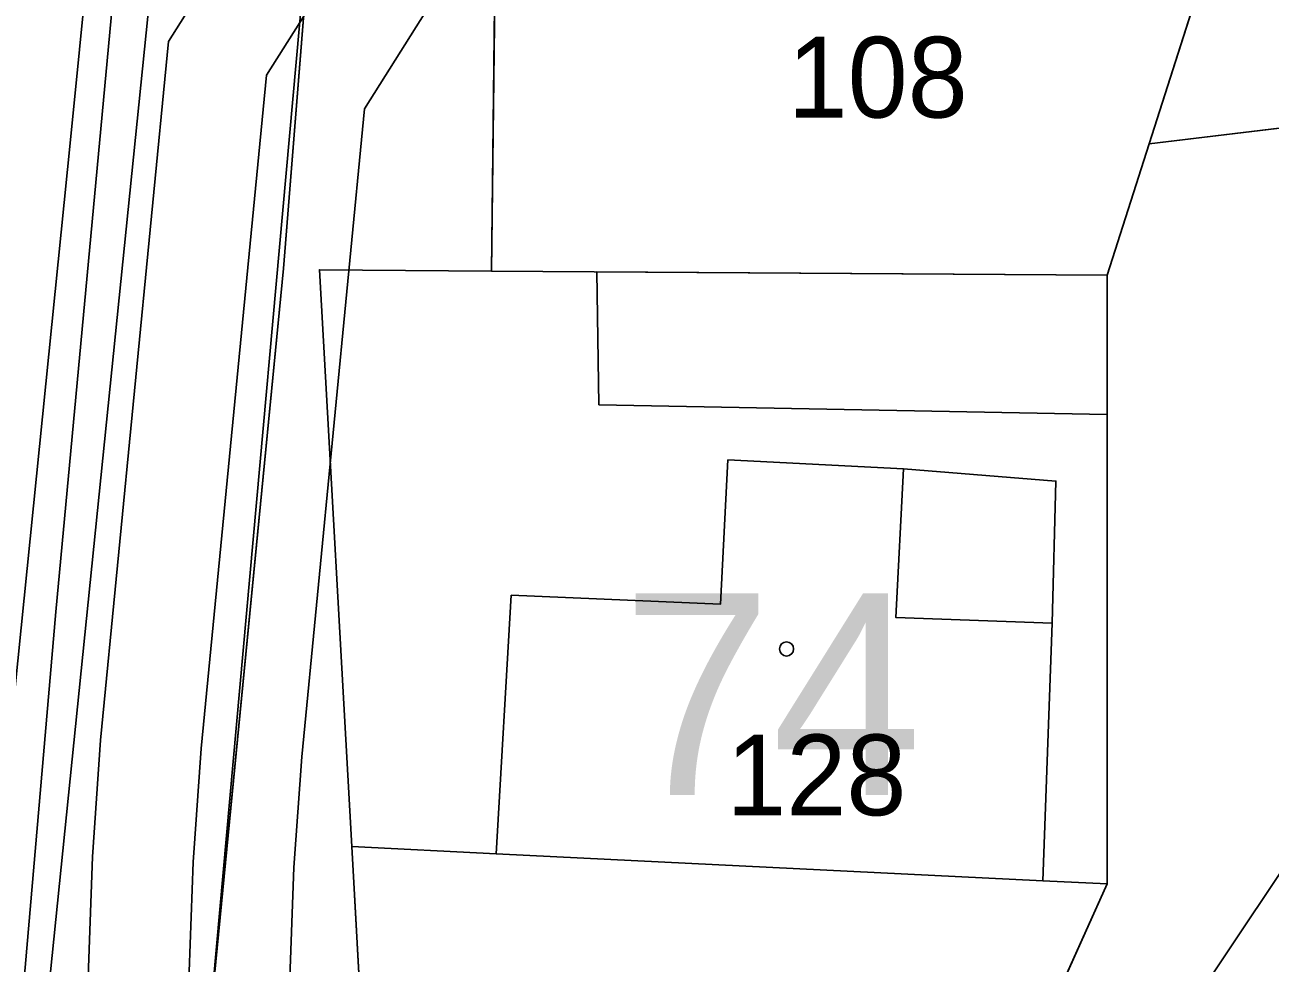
# Model space of a CAD drawing. Extents: x -706130 to -698555, y -971544 to -967260.
# Drawn here: x -704361.46 to -704330.61, y -969910.33 to -969887.09 of the extents above; entities that cross this region are included whole.
import ezdxf

# ---------------------------------------------------------------- set-up
doc = ezdxf.new("R2010")
doc.units = 0
for name, color, linetype in [('_Doplněk budov pro zastavěnost', 7, 'Continuous'), ('BPEJ I-II trida ochrany S', 7, 'Continuous'), ('Docházková izochrona - BUS S', 7, 'Continuous'), ('Docházková izochrona - VLAK N', 7, 'Continuous'), ('Kanalizace_stoka bez rozlišení N', 7, 'Continuous'), ('KN_Budovy', 7, 'Continuous'), ('KN_Budovy_cisla_domovni', 7, 'Continuous'), ('KN_Hranice_parcel', 7, 'Continuous'), ('KN_Hranice_parcel_vnitrni_kresba', 7, 'Continuous'), ('KN_Parcelni cisla', 7, 'Continuous'), ('KN_Polygon parcely', 7, 'Continuous'), ('KN_POZEMKY_13_ZASTAVENA PLOCHA', 7, 'Continuous'), ('KN_POZEMKY_14_OSTATNI PLOCHA', 7, 'Continuous'), ('KN_POZEMKY_5_ZAHRADA', 7, 'Continuous'), ('KN_VYUZITI_16_ostatni plocha_silnice', 7, 'Continuous'), ('KN_VYUZITI_17_ostatni plocha_ostatni komunikace', 7, 'Continuous'), ('KN_Značky budov', 7, 'Continuous'), ('Komunikace III třídy osy S', 7, 'Continuous'), ('Komunikace mistni obsluzne - osy S', 7, 'Continuous'), ('Koridor pro umístění staveb pro snižování ohrožení území povodněmi N', 7, 'Continuous'), ('Koridor pro umístění staveb pro snižování ohrožení území povodněmi N ŠRAFY', 7, 'Continuous'), ('Plochy doprava silniční - silnice III třídy S', 7, 'Continuous'), ('Plochy smíšené obytné venkovské S', 7, 'Continuous'), ('Plochy verejnych prostranstvi - komunikace ostatni S', 7, 'Continuous'), ('Plochy vodní a vodních toku_linie zatrubněný tok S', 7, 'Continuous'), ('Regulační bloky zastavěné S', 7, 'Continuous'), ('Trasy cykloturistické N', 7, 'Continuous'), ('Vodovodní řady - rozváděcí S', 7, 'Continuous'), ('VPS pro snizovani ohrozeni uzemi povodnemi_obrys N', 7, 'Continuous'), ('VPS pro snizovani ohrozeni uzemi povodnemi_plochy N', 7, 'Continuous')]:
    doc.layers.add(name, color=color, linetype=linetype)

msp = doc.modelspace()

# ---------------------------------------------------------------- linework, layer by layer
at = {"layer": '_Doplněk budov pro zastavěnost'}
for p, q in [((-704334.64, -969893.29), (-704347.284, -969893.207)), ((-704334.64, -969896.747), (-704334.64, -969893.29)), ((-704339.69, -969898.09), (-704339.88, -969901.77)), ((-704339.88, -969901.77), (-704336.01, -969901.91))]:
    msp.add_line(p, q, dxfattribs=at)
for points in [[(-704347.284, -969893.207), (-704347.235, -969896.501), (-704334.64, -969896.747)], [(-704336.01, -969901.91), (-704335.914, -969898.391), (-704339.69, -969898.09)]]:
    msp.add_lwpolyline(points, dxfattribs=at)
at = {"layer": 'BPEJ I-II trida ochrany S'}
for p, q in [((-704349.81, -969885.9), (-704349.9, -969893.19)), ((-704333.6, -969890.04), (-704329.14, -969889.5)), ((-704334.64, -969893.29), (-704333.6, -969890.04)), ((-704349.9, -969893.19), (-704334.64, -969893.29)), ((-704349.78, -969907.62), (-704353.36, -969907.44)), ((-704353.36, -969907.44), (-704352.54, -969922.21)), ((-704336.24, -969908.29), (-704349.78, -969907.62)), ((-704336.31, -969912.07), (-704334.64, -969908.37)), ((-704334.64, -969908.37), (-704336.24, -969908.29))]:
    msp.add_line(p, q, dxfattribs=at)
at = {"layer": 'Docházková izochrona - BUS S'}
msp.add_arc((-704361.829, -969946.93), 400, 155.51821, 17.33949, dxfattribs=at)
at = {"layer": 'Docházková izochrona - VLAK N'}
msp.add_circle((-704165.451, -969778.767), 800, dxfattribs=at)
at = {"layer": 'Kanalizace_stoka bez rozlišení N'}
msp.add_lwpolyline([(-704327.417, -970095.907), (-704330.185, -970067.287), (-704349.466, -970012.993), (-704358.228, -969974.444), (-704360.978, -969953.175), (-704362.313, -969925.187), (-704352.883, -969832.615), (-704354.224, -969808.307), (-704360.205, -969783.948), (-704362.825, -969750.855), (-704368.86, -969750.185), (-704369.794, -969697.897), (-704373.769, -969663.914), (-704377.96, -969638.098), (-704374.196, -969620.371), (-704406.439, -969532.54)], dxfattribs=at)
at = {"layer": 'KN_Budovy'}
msp.add_lwpolyline([(-704349.41, -969901.22), (-704349.78, -969907.62), (-704336.24, -969908.29), (-704336.01, -969901.91), (-704339.88, -969901.77), (-704339.69, -969898.09), (-704344.04, -969897.87), (-704344.22, -969901.44)], close=True, dxfattribs=at)
at = {"layer": 'KN_Hranice_parcel'}
for p, q in [((-704333.6, -969890.04), (-704331.22, -969882.58)), ((-704334.64, -969893.29), (-704333.6, -969890.04)), ((-704334.64, -969893.29), (-704349.9, -969893.19)), ((-704334.64, -969908.37), (-704334.64, -969893.29))]:
    msp.add_line(p, q, dxfattribs=at)
for points in [[(-704343.17, -969878.52), (-704349.81, -969885.9), (-704349.9, -969893.19)], [(-704353.91, -969878.85), (-704355.05, -969893.13), (-704356.96, -969912.67), (-704358.34, -969922.06), (-704358.95, -969925.78)], [(-704326.07, -969888.5), (-704329.14, -969889.5), (-704333.6, -969890.04)], [(-704349.9, -969893.19), (-704354.16, -969893.16), (-704353.36, -969907.44)], [(-704353.36, -969907.44), (-704349.78, -969907.62), (-704336.24, -969908.29), (-704334.64, -969908.37)], [(-704353.36, -969907.44), (-704352.54, -969922.21), (-704346.18, -969918.58), (-704341.71, -969915.96), (-704336.31, -969912.07), (-704334.64, -969908.37)]]:
    msp.add_lwpolyline(points, dxfattribs=at)
at = {"layer": 'KN_Hranice_parcel_vnitrni_kresba'}
for p, q in [((-704344.04, -969897.87), (-704344.22, -969901.44)), ((-704339.69, -969898.09), (-704344.04, -969897.87)), ((-704339.88, -969901.77), (-704339.69, -969898.09)), ((-704349.41, -969901.22), (-704349.78, -969907.62)), ((-704344.22, -969901.44), (-704349.41, -969901.22)), ((-704339.88, -969901.77), (-704336.01, -969901.91)), ((-704336.24, -969908.29), (-704336.01, -969901.91))]:
    msp.add_line(p, q, dxfattribs=at)
at = {"layer": 'KN_Polygon parcely'}
for points in [[(-704343.12, -970017.7), (-704349.47, -969986.98), (-704350.11, -969983.91), (-704356.97, -969958.32), (-704358.23, -969953.82), (-704360.23, -969934.2), (-704359.71, -969930.8), (-704358.95, -969925.78), (-704358.34, -969922.06), (-704356.96, -969912.67), (-704355.05, -969893.13), (-704353.91, -969878.85), (-704350.04, -969829.42), (-704358.64, -969835.49), (-704361.46, -969854.27)], [(-704353.91, -969878.85), (-704355.05, -969893.13), (-704356.96, -969912.67), (-704358.34, -969922.06), (-704358.95, -969925.78), (-704352.33, -969927.07), (-704342.26, -969941.45)], [(-704334.4, -969956.34), (-704339.52, -969934.31), (-704340.46, -969928.68), (-704341.01, -969921.44), (-704328.57, -969920.16), (-704328.59, -969912.04), (-704328.6, -969908.59), (-704328.15, -969900.78), (-704326.33, -969890.03), (-704326.07, -969888.5), (-704329.14, -969889.5), (-704333.6, -969890.04), (-704334.64, -969893.29), (-704334.64, -969908.37), (-704336.31, -969912.07), (-704341.71, -969915.96), (-704346.18, -969918.58), (-704352.54, -969922.21), (-704353.36, -969907.44), (-704354.16, -969893.16), (-704349.9, -969893.19), (-704349.81, -969885.9)]]:
    msp.add_lwpolyline(points, dxfattribs=at)
for points in [[(-704331.22, -969882.58), (-704333.6, -969890.04), (-704329.14, -969889.5), (-704326.07, -969888.5), (-704325.49, -969885.08), (-704317.89, -969862.32), (-704318.12, -969853.61), (-704323.94, -969849.17), (-704330.63, -969848.1), (-704330.35, -969849.97), (-704330.7, -969853.21), (-704331.83, -969856.86), (-704333.62, -969860.63), (-704324.66, -969850.35), (-704326.05, -969858.92), (-704327.73, -969869.18), (-704328.72, -969875.22)], [(-704349.81, -969885.9), (-704349.9, -969893.19), (-704334.64, -969893.29), (-704333.6, -969890.04), (-704331.22, -969882.58), (-704343.17, -969878.52)], [(-704334.64, -969908.37), (-704334.64, -969893.29), (-704349.9, -969893.19), (-704354.16, -969893.16), (-704353.36, -969907.44), (-704349.78, -969907.62), (-704336.24, -969908.29)], [(-704353.36, -969907.44), (-704352.54, -969922.21), (-704346.18, -969918.58), (-704341.71, -969915.96), (-704336.31, -969912.07), (-704334.64, -969908.37), (-704336.24, -969908.29), (-704349.78, -969907.62)]]:
    msp.add_lwpolyline(points, close=True, dxfattribs=at)
at = {"layer": 'KN_POZEMKY_13_ZASTAVENA PLOCHA'}
for p, q in [((-704353.36, -969907.44), (-704354.16, -969893.16)), ((-704354.16, -969893.16), (-704349.9, -969893.19)), ((-704349.9, -969893.19), (-704334.64, -969893.29)), ((-704334.64, -969893.29), (-704334.64, -969908.37)), ((-704349.78, -969907.62), (-704353.36, -969907.44)), ((-704336.24, -969908.29), (-704349.78, -969907.62)), ((-704334.64, -969908.37), (-704336.24, -969908.29))]:
    msp.add_line(p, q, dxfattribs=at)
at = {"layer": 'KN_POZEMKY_14_OSTATNI PLOCHA'}
for p, q in [((-704353.91, -969878.85), (-704355.05, -969893.13)), ((-704355.05, -969893.13), (-704353.91, -969878.85)), ((-704349.81, -969885.9), (-704349.9, -969893.19)), ((-704333.6, -969890.04), (-704329.14, -969889.5)), ((-704334.64, -969893.29), (-704333.6, -969890.04)), ((-704355.05, -969893.13), (-704356.96, -969912.67)), ((-704356.96, -969912.67), (-704355.05, -969893.13)), ((-704349.9, -969893.19), (-704354.16, -969893.16)), ((-704354.16, -969893.16), (-704353.36, -969907.44)), ((-704334.64, -969908.37), (-704334.64, -969893.29)), ((-704353.36, -969907.44), (-704352.54, -969922.21)), ((-704336.31, -969912.07), (-704334.64, -969908.37))]:
    msp.add_line(p, q, dxfattribs=at)
at = {"layer": 'KN_POZEMKY_5_ZAHRADA'}
for p, q in [((-704333.6, -969890.04), (-704331.22, -969882.58)), ((-704331.22, -969882.58), (-704333.6, -969890.04)), ((-704349.9, -969893.19), (-704349.81, -969885.9)), ((-704329.14, -969889.5), (-704333.6, -969890.04)), ((-704333.6, -969890.04), (-704334.64, -969893.29)), ((-704334.64, -969893.29), (-704349.9, -969893.19)), ((-704352.54, -969922.21), (-704353.36, -969907.44)), ((-704353.36, -969907.44), (-704349.78, -969907.62)), ((-704349.78, -969907.62), (-704336.24, -969908.29)), ((-704334.64, -969908.37), (-704336.31, -969912.07)), ((-704336.24, -969908.29), (-704334.64, -969908.37))]:
    msp.add_line(p, q, dxfattribs=at)
at = {"layer": 'KN_VYUZITI_16_ostatni plocha_silnice'}
for p, q in [((-704353.91, -969878.85), (-704355.05, -969893.13)), ((-704355.05, -969893.13), (-704356.96, -969912.67))]:
    msp.add_line(p, q, dxfattribs=at)
at = {"layer": 'KN_VYUZITI_17_ostatni plocha_ostatni komunikace'}
for p, q in [((-704355.05, -969893.13), (-704353.91, -969878.85)), ((-704349.81, -969885.9), (-704349.9, -969893.19)), ((-704333.6, -969890.04), (-704329.14, -969889.5)), ((-704334.64, -969893.29), (-704333.6, -969890.04)), ((-704356.96, -969912.67), (-704355.05, -969893.13)), ((-704349.9, -969893.19), (-704354.16, -969893.16)), ((-704354.16, -969893.16), (-704353.36, -969907.44)), ((-704334.64, -969908.37), (-704334.64, -969893.29)), ((-704353.36, -969907.44), (-704352.54, -969922.21)), ((-704336.31, -969912.07), (-704334.64, -969908.37))]:
    msp.add_line(p, q, dxfattribs=at)
at = {"layer": 'KN_Značky budov'}
msp.add_circle((-704342.587, -969902.549), 0.175, dxfattribs=at)
at = {"layer": 'Komunikace III třídy osy S'}
msp.add_lwpolyline([(-704366.324, -969705.663), (-704362.43, -969771.16), (-704360.06, -969785.59), (-704353.486, -969810.913), (-704353.1, -969813.38), (-704352.8, -969816.74), (-704352.83, -969824.96), (-704353.37, -969835.13), (-704354.54, -969845.17), (-704357.462, -969866.976), (-704360.688, -969901.632), (-704362.07, -969917.62), (-704362.25, -969924.97), (-704362.545, -969935.899), (-704361.34, -969948.64), (-704360.51, -969956.41), (-704358.17, -969972.19), (-704350.532, -970007.639)], dxfattribs=at)
at = {"layer": 'Komunikace mistni obsluzne - osy S'}
msp.add_lwpolyline([(-704185.124, -969864.497), (-704281.368, -969883.486), (-704328.041, -969904.618), (-704333.856, -969913.347), (-704351.432, -969924.307), (-704362.189, -969922.469)], dxfattribs=at)
at = {"layer": 'Koridor pro umístění staveb pro snižování ohrožení území povodněmi N'}
msp.add_lwpolyline([(-704355.297, -969883.375), (-704357.901, -969887.509), (-704359.582, -969904.807), (-704359.784, -969907.698), (-704360.148, -969917.765), (-704357.435, -969924.288), (-704323.468, -969954.332), (-704309.073, -969968.783), (-704308.45, -969972.54), (-704306.74, -969967.66), (-704305.311, -969965.489), (-704320.036, -969950.692), (-704353.26, -969921.305), (-704355.112, -969916.853), (-704354.79, -969907.963), (-704354.598, -969905.223), (-704353.039, -969889.171), (-704351.523, -969886.765)], dxfattribs=at)
at = {"layer": 'Koridor pro umístění staveb pro snižování ohrožení území povodněmi N ŠRAFY'}
msp.add_lwpolyline([(-704355.297, -969883.375), (-704357.901, -969887.509), (-704359.582, -969904.807), (-704359.784, -969907.698), (-704360.148, -969917.765), (-704357.435, -969924.288), (-704323.468, -969954.332), (-704309.073, -969968.783), (-704308.45, -969972.54), (-704306.74, -969967.66), (-704305.311, -969965.489), (-704320.036, -969950.692), (-704353.26, -969921.305), (-704355.112, -969916.853), (-704354.79, -969907.963), (-704354.598, -969905.223), (-704353.039, -969889.171), (-704351.523, -969886.765)], dxfattribs=at)
at = {"layer": 'Plochy doprava silniční - silnice III třídy S'}
for p, q in [((-704355.05, -969893.13), (-704353.91, -969878.85)), ((-704356.96, -969912.67), (-704355.05, -969893.13))]:
    msp.add_line(p, q, dxfattribs=at)
at = {"layer": 'Plochy smíšené obytné venkovské S'}
for p, q in [((-704353.91, -969878.85), (-704355.05, -969893.13)), ((-704334.64, -969893.29), (-704333.6, -969890.04)), ((-704355.05, -969893.13), (-704356.96, -969912.67)), ((-704334.64, -969908.37), (-704334.64, -969893.29)), ((-704336.31, -969912.07), (-704334.64, -969908.37))]:
    msp.add_line(p, q, dxfattribs=at)
msp.add_lwpolyline([(-704333.6, -969890.04), (-704329.14, -969889.5), (-704326.07, -969888.5)], dxfattribs=at)
at = {"layer": 'Plochy verejnych prostranstvi - komunikace ostatni S'}
for p, q in [((-704333.6, -969890.04), (-704334.64, -969893.29)), ((-704334.64, -969893.29), (-704334.64, -969908.37)), ((-704334.64, -969908.37), (-704336.31, -969912.07))]:
    msp.add_line(p, q, dxfattribs=at)
msp.add_lwpolyline([(-704326.07, -969888.5), (-704329.14, -969889.5), (-704333.6, -969890.04)], dxfattribs=at)
at = {"layer": 'Plochy vodní a vodních toku_linie zatrubněný tok S'}
msp.add_lwpolyline([(-704353.41, -969885.07), (-704355.47, -969888.34), (-704357.09, -969905.015), (-704357.287, -969907.831), (-704357.63, -969917.309), (-704355.347, -969922.797), (-704321.752, -969952.512), (-704307.711, -969966.622), (-704306.975, -969968.329)], dxfattribs=at)
at = {"layer": 'Regulační bloky zastavěné S'}
for p, q in [((-704353.91, -969878.85), (-704355.05, -969893.13)), ((-704355.05, -969893.13), (-704353.91, -969878.85)), ((-704334.64, -969893.29), (-704333.6, -969890.04)), ((-704333.6, -969890.04), (-704334.64, -969893.29)), ((-704355.05, -969893.13), (-704356.96, -969912.67)), ((-704356.96, -969912.67), (-704355.05, -969893.13)), ((-704334.64, -969908.37), (-704334.64, -969893.29)), ((-704334.64, -969893.29), (-704334.64, -969908.37)), ((-704336.31, -969912.07), (-704334.64, -969908.37)), ((-704334.64, -969908.37), (-704336.31, -969912.07))]:
    msp.add_line(p, q, dxfattribs=at)
for points in [[(-704333.6, -969890.04), (-704329.14, -969889.5), (-704326.07, -969888.5)], [(-704326.07, -969888.5), (-704329.14, -969889.5), (-704333.6, -969890.04)]]:
    msp.add_lwpolyline(points, dxfattribs=at)
at = {"layer": 'Trasy cykloturistické N'}
msp.add_lwpolyline([(-704343.12, -970017.7), (-704349.47, -969986.98), (-704350.11, -969983.91), (-704356.97, -969958.32), (-704358.23, -969953.82), (-704360.23, -969934.2), (-704358.95, -969925.78), (-704356.96, -969912.67), (-704353.91, -969878.85), (-704350.04, -969829.42)], dxfattribs=at)
at = {"layer": 'Vodovodní řady - rozváděcí S'}
msp.add_lwpolyline([(-704364.16, -969931.4), (-704364, -969925.77), (-704363.916, -969924.219), (-704362.25, -969908.89), (-704360.33, -969889.94), (-704358.79, -969874.52), (-704357.6, -969862.83), (-704356.9, -969854.6), (-704355.98, -969846.73), (-704354.23, -969833.52)], dxfattribs=at)
at = {"layer": 'VPS pro snizovani ohrozeni uzemi povodnemi_obrys N'}
msp.add_lwpolyline([(-704355.297, -969883.375), (-704357.901, -969887.509), (-704359.582, -969904.807), (-704359.784, -969907.698), (-704360.148, -969917.765), (-704357.435, -969924.288), (-704323.468, -969954.332), (-704309.073, -969968.783), (-704308.45, -969972.54), (-704306.74, -969967.66), (-704305.311, -969965.489), (-704320.036, -969950.692), (-704353.26, -969921.305), (-704355.112, -969916.853), (-704354.79, -969907.963), (-704354.598, -969905.223), (-704353.039, -969889.171), (-704351.523, -969886.765)], dxfattribs=at)
at = {"layer": 'VPS pro snizovani ohrozeni uzemi povodnemi_plochy N'}
msp.add_lwpolyline([(-704355.297, -969883.375), (-704357.901, -969887.509), (-704359.582, -969904.807), (-704359.784, -969907.698), (-704360.148, -969917.765), (-704357.435, -969924.288), (-704323.468, -969954.332), (-704309.073, -969968.783), (-704308.45, -969972.54), (-704306.74, -969967.66), (-704305.311, -969965.489), (-704320.036, -969950.692), (-704353.26, -969921.305), (-704355.112, -969916.853), (-704354.79, -969907.963), (-704354.598, -969905.223), (-704353.039, -969889.171), (-704351.523, -969886.765)], dxfattribs=at)

# ---------------------------------------------------------------- texts
at = {"layer": 'KN_Budovy_cisla_domovni'}
msp.add_text('74', height=5, dxfattribs=at).set_placement((-704346.668, -969906.169))
at = {"layer": 'KN_Parcelni cisla'}
for s, p in [('108', (-704342.56, -969889.39)), ('128', (-704344.08, -969906.669))]:
    msp.add_text(s, height=2, dxfattribs=at).set_placement(p)

doc.saveas('drawing.dxf')
